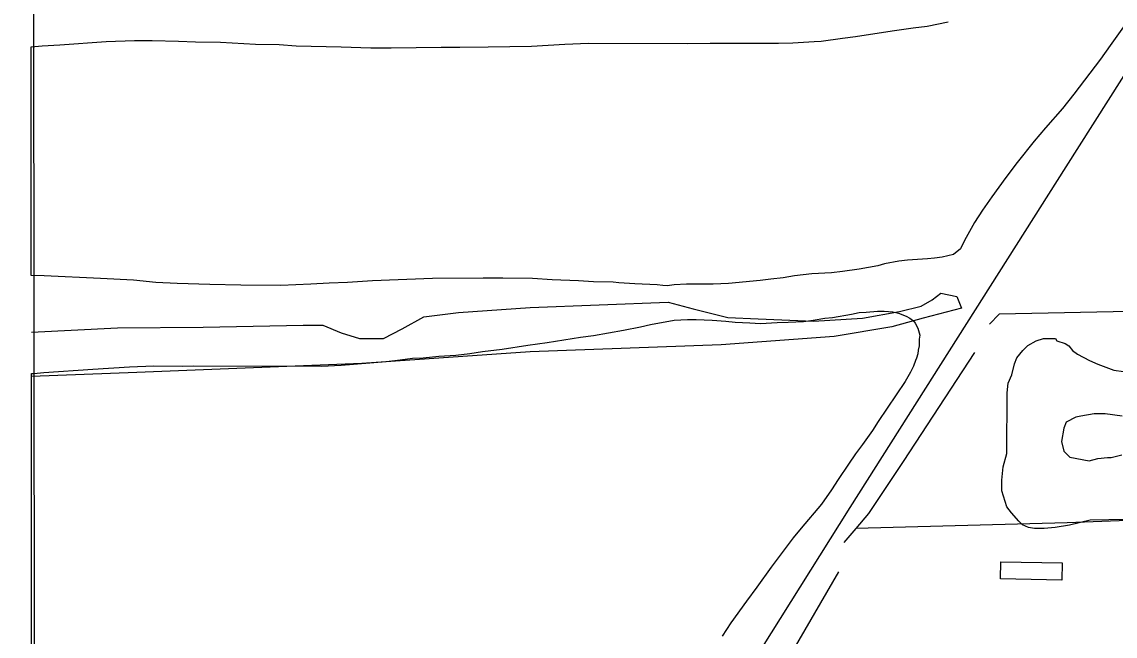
# Model space of a CAD drawing. Extents: x 3297735 to 3335592, y 670436 to 695807.
# Drawn here: x 3301851 to 3302742, y 676491 to 676991 of the extents above; entities that cross this region are included whole.
import ezdxf

# ---------------------------------------------------------------- set-up
doc = ezdxf.new("R2010")
doc.units = 0
for name, color, linetype in [('V-BLDG-OTLN', 7, 'Continuous'), ('V-GRID-FRAM', 7, 'Continuous'), ('V-RAIL-TRAK', 7, 'Continuous'), ('V-SITE-VEGE', 7, 'Continuous'), ('V-TOPO-SHOR', 7, 'Continuous')]:
    doc.layers.add(name, color=color, linetype=linetype)

msp = doc.modelspace()

# ---------------------------------------------------------------- linework, layer by layer
at = {"layer": 'V-BLDG-OTLN'}
msp.add_lwpolyline([(3302699.12, 676536.4), (3302649.13, 676537.26), (3302649.37, 676551.26), (3302699.37, 676550.4)], close=True, dxfattribs=at)
at = {"layer": 'V-GRID-FRAM'}
msp.add_lwpolyline([(3301851.37, 693996.53), (3333375.01, 694028.62), (3333401.46, 675844.07), (3301861.95, 675811.96)], close=True, dxfattribs=at)
at = {"layer": 'V-RAIL-TRAK'}
msp.add_lwpolyline([(3302944.75, 677254.63), (3302885.21, 677161.29), (3302871.56, 677139.84), (3302793.09, 677016.42), (3302702.15, 676873.31), (3302526.2, 676595.64), (3302316.47, 676261.43), (3302147.61, 675988.76), (3302116.78, 675931.62), (3302087.12, 675871.53), (3302067.15, 675830.8), (3302059.45, 675815.1)], dxfattribs=at)
at = {"layer": 'V-SITE-VEGE'}
for p, q in [((3302560.59, 676984.08), (3302577.91, 676986.5)), ((3302577.91, 676986.5), (3302589.18, 676987.85)), ((3302589.18, 676987.85), (3302606.5, 676991.37)), ((3302749.38, 676987.42), (3302738.35, 676972.06)), ((3301920.04, 676975.36), (3301943.12, 676976.12)), ((3301943.12, 676976.12), (3301957.68, 676976.09)), ((3301957.68, 676976.09), (3301979.12, 676975.75)), ((3301979.12, 676975.75), (3301992.85, 676975.17)), ((3302497.09, 676975.45), (3302502.86, 676975.71)), ((3302502.86, 676975.71), (3302520.18, 676978.14)), ((3302520.18, 676978.14), (3302530.9, 676979.49)), ((3302530.9, 676979.49), (3302560.59, 676984.08)), ((3301858.97, 676971.07), (3301867.82, 676971.93)), ((3301859.08, 676784.58), (3301858.97, 676971.07)), ((3301867.82, 676971.93), (3301882.38, 676972.72)), ((3301882.38, 676972.72), (3301920.04, 676975.36)), ((3301992.85, 676975.17), (3302013.19, 676974.84)), ((3302013.19, 676974.84), (3302041.76, 676973.11)), ((3302041.76, 676973.11), (3302061, 676972.79)), ((3302061, 676972.79), (3302075.01, 676971.92)), ((3302075.01, 676971.92), (3302111.55, 676971)), ((3302111.55, 676971), (3302135.73, 676970.11)), ((3302135.73, 676970.11), (3302152.49, 676970.07)), ((3302152.49, 676970.07), (3302193.16, 676970.78)), ((3302193.16, 676970.78), (3302208.28, 676970.74)), ((3302208.28, 676970.74), (3302231.36, 676970.95)), ((3302231.36, 676970.95), (3302266.81, 676971.68)), ((3302266.81, 676971.68), (3302294.02, 676973.26)), ((3302294.02, 676973.26), (3302313.25, 676974.03)), ((3302313.25, 676974.03), (3302393.77, 676973.81)), ((3302393.77, 676973.81), (3302412.45, 676974.04)), ((3302412.45, 676974.04), (3302467.96, 676973.89)), ((3302467.96, 676973.89), (3302479.78, 676974.41)), ((3302479.78, 676974.41), (3302497.09, 676975.45)), ((3302738.35, 676972.06), (3302730.62, 676961.09)), ((3302730.62, 676961.09), (3302708.84, 676932.57)), ((3302708.84, 676932.57), (3302699.46, 676920.78)), ((3302699.46, 676920.78), (3302685.68, 676904.88)), ((3302685.68, 676904.88), (3302676.58, 676894.19)), ((3302676.58, 676894.19), (3302662.52, 676876.64)), ((3302662.52, 676876.64), (3302653.42, 676864.57)), ((3302653.42, 676864.57), (3302641.84, 676848.66)), ((3302641.84, 676848.66), (3302634.39, 676837.97)), ((3302634.39, 676837.97), (3302627.77, 676827.82)), ((3302627.77, 676827.82), (3302619.76, 676813.27)), ((3302616.44, 676806.42), (3302610.66, 676801.76)), ((3302619.76, 676813.27), (3302616.44, 676806.42)), ((3302589.49, 676798.24), (3302573.28, 676797.19)), ((3302595.26, 676798.78), (3302589.49, 676798.24)), ((3302601.59, 676799.59), (3302595.26, 676798.78)), ((3302610.66, 676801.76), (3302601.59, 676799.59)), ((3302533.96, 676789.88), (3302520.22, 676787.99)), ((3302549.08, 676792.58), (3302533.96, 676789.88)), ((3302554.58, 676794.22), (3302549.08, 676792.58)), ((3302566.13, 676796.38), (3302554.58, 676794.22)), ((3302573.28, 676797.19), (3302566.13, 676796.38)), ((3301869.51, 676784.25), (3301859.08, 676784.58)), ((3301915.39, 676782.2), (3301869.51, 676784.25)), ((3301942.32, 676780.75), (3301915.39, 676782.2)), ((3301960.45, 676779.05), (3301942.32, 676780.75)), ((3302137.14, 676780.23), (3302116.8, 676778.91)), ((3302186.06, 676782.3), (3302137.14, 676780.23)), ((3302227.28, 676782.46), (3302186.06, 676782.3)), ((3302243.49, 676782.41), (3302227.28, 676782.46)), ((3302267.67, 676782.08), (3302243.49, 676782.41)), ((3302283.6, 676781.21), (3302267.67, 676782.08)), ((3302305.04, 676780.33), (3302283.6, 676781.21)), ((3302317.4, 676779.47), (3302305.04, 676780.33)), ((3302333.34, 676779.15), (3302317.4, 676779.47)), ((3302453.15, 676780.48), (3302427.31, 676778.07)), ((3302461.95, 676781.55), (3302453.15, 676780.48)), ((3302471.84, 676782.62), (3302461.95, 676781.55)), ((3302481.19, 676784.25), (3302471.84, 676782.62)), ((3302495.21, 676785.86), (3302481.19, 676784.25)), ((3302511.15, 676786.91), (3302495.21, 676785.86)), ((3302520.22, 676787.99), (3302511.15, 676786.91)), ((3301978.03, 676778.18), (3301960.45, 676779.05)), ((3302004.69, 676777.29), (3301978.03, 676778.18)), ((3302029.96, 676776.67), (3302004.69, 676777.29)), ((3302062.39, 676776.58), (3302029.96, 676776.67)), ((3302086.85, 676777.61), (3302062.39, 676776.58)), ((3302101.96, 676778.4), (3302086.85, 676777.61)), ((3302116.8, 676778.91), (3302101.96, 676778.4)), ((3302338.01, 676778.59), (3302333.34, 676779.15)), ((3302350.92, 676777.73), (3302338.01, 676778.59)), ((3302369.06, 676777.13), (3302350.92, 676777.73)), ((3302373.72, 676776.57), (3302369.06, 676777.13)), ((3302377.29, 676776.28), (3302373.72, 676776.57)), ((3302383.07, 676777.09), (3302377.29, 676776.28)), ((3302392.96, 676777.61), (3302383.07, 676777.09)), ((3302414.95, 676777.56), (3302392.96, 676777.61)), ((3302427.31, 676778.07), (3302414.95, 676777.56)), ((3302512.15, 676750.36), (3302527.54, 676753.07)), ((3302527.54, 676753.07), (3302533.87, 676754.43)), ((3302533.87, 676754.43), (3302539.64, 676754.69)), ((3302539.64, 676754.69), (3302548.71, 676755.49)), ((3302548.71, 676755.49), (3302554.2, 676755.47)), ((3302554.2, 676755.47), (3302561.35, 676754.9)), ((3302561.35, 676754.9), (3302566.01, 676753.79)), ((3302566.01, 676753.79), (3302572.06, 676751.58)), ((3302355.5, 676742.82), (3302363.75, 676744.72)), ((3302363.75, 676744.72), (3302382.99, 676748.24)), ((3302382.99, 676748.24), (3302393.98, 676748.76)), ((3302393.98, 676748.76), (3302400.85, 676748.74)), ((3302400.85, 676748.74), (3302414.04, 676748.16)), ((3302414.04, 676748.16), (3302425.03, 676747.3)), ((3302425.03, 676747.3), (3302432.72, 676746.46)), ((3302432.72, 676746.46), (3302444.81, 676746.15)), ((3302444.81, 676746.15), (3302453.33, 676745.58)), ((3302453.33, 676745.58), (3302467.07, 676746.36)), ((3302467.07, 676746.36), (3302475.87, 676746.62)), ((3302475.87, 676746.62), (3302488.51, 676747.13)), ((3302488.51, 676747.13), (3302496.2, 676748.21)), ((3302496.2, 676748.21), (3302505.83, 676749.83)), ((3302505.83, 676749.83), (3302512.15, 676750.36)), ((3302572.06, 676751.58), (3302575.07, 676749.92)), ((3302575.07, 676749.92), (3302578.09, 676747.71)), ((3302578.09, 676747.71), (3302579.46, 676745.79)), ((3302579.46, 676745.79), (3302581.64, 676741.66)), ((3302306.56, 676734.43), (3302317.28, 676735.78)), ((3302317.28, 676735.78), (3302341.75, 676740.11)), ((3302341.75, 676740.11), (3302355.5, 676742.82)), ((3302581.64, 676741.66), (3302583.28, 676735.88)), ((3302583.28, 676735.88), (3302582.72, 676732.86)), ((3302242.78, 676724.71), (3302263.68, 676727.95)), ((3302263.68, 676727.95), (3302279.62, 676730.11)), ((3302279.62, 676730.11), (3302306.56, 676734.43)), ((3302582.71, 676727.37), (3302581.87, 676723.8)), ((3302582.72, 676732.86), (3302582.71, 676727.37)), ((3302157.58, 676715.6), (3302169.67, 676717.21)), ((3302169.67, 676717.21), (3302178.46, 676717.47)), ((3302178.46, 676717.47), (3302191.11, 676718.8)), ((3302191.11, 676718.8), (3302205.13, 676719.59)), ((3302205.13, 676719.59), (3302216.4, 676720.93)), ((3302216.4, 676720.93), (3302226.84, 676722.56)), ((3302226.84, 676722.56), (3302242.78, 676724.71)), ((3302580.48, 676717.2), (3302579.65, 676715.28)), ((3302581.59, 676720.78), (3302580.48, 676717.2)), ((3302581.87, 676723.8), (3302581.59, 676720.78)), ((3301869.3, 676705.66), (3301909.15, 676708.3)), ((3301909.15, 676708.3), (3301939.1, 676710.14)), ((3301939.1, 676710.14), (3301958.89, 676710.91)), ((3301958.89, 676710.91), (3301982.25, 676710.85)), ((3301982.25, 676710.85), (3301991.59, 676711.1)), ((3301991.59, 676711.1), (3302095.46, 676710.82)), ((3302095.46, 676710.82), (3302111.68, 676711.6)), ((3302111.68, 676711.6), (3302148.23, 676714.52)), ((3302148.23, 676714.52), (3302157.58, 676715.6)), ((3302577.99, 676710.62), (3302575.78, 676705.95)), ((3302579.65, 676715.28), (3302577.99, 676710.62)), ((3301859.12, 676704.7), (3301861.05, 676704.85)), ((3301859.3, 676407.62), (3301859.12, 676704.7)), ((3301861.05, 676704.85), (3301869.3, 676705.66)), ((3302575.78, 676705.95), (3302571.36, 676698.27)), ((3302571.36, 676698.27), (3302549.29, 676665.63)), ((3302549.29, 676665.63), (3302544.6, 676658.22)), ((3302544.6, 676658.22), (3302536.6, 676646.98)), ((3302536.6, 676646.98), (3302530.81, 676639.3)), ((3302530.81, 676639.3), (3302525.02, 676630.8)), ((3302525.02, 676630.8), (3302516.73, 676618.45)), ((3302516.73, 676618.45), (3302511.22, 676609.95)), ((3302511.22, 676609.95), (3302503.22, 676598.15)), ((3302503.22, 676598.15), (3302486.68, 676578.69)), ((3302486.68, 676578.69), (3302480.06, 676570.74)), ((3302480.06, 676570.74), (3302462.14, 676546.88)), ((3302462.14, 676546.88), (3302450.55, 676530.7)), ((3302450.55, 676530.7), (3302442, 676519.18)), ((3302442, 676519.18), (3302429.31, 676501.63)), ((3302429.31, 676501.63), (3302422.14, 676490.66))]:
    msp.add_line(p, q, dxfattribs=at)
for points in [[(3302767.6, 676585.95), (3302722.17, 676585.08), (3302705.37, 676581.18), (3302693.52, 676579.23), (3302684.63, 676578.27), (3302676.73, 676578.29), (3302671.79, 676579.29), (3302666.86, 676581.28), (3302663.91, 676584.25), (3302658, 676591.18), (3302654.06, 676596.13), (3302650.15, 676608.98), (3302650.17, 676617.87), (3302651.19, 676628.73), (3302654.18, 676639.58), (3302654.32, 676688.95), (3302655.32, 676696.85), (3302658.31, 676703.76), (3302660.3, 676712.64), (3302662.29, 676717.57), (3302667.25, 676723.49), (3302671.21, 676727.43), (3302678.13, 676731.36), (3302684.06, 676733.31), (3302693.93, 676733.29), (3302694.92, 676731.31), (3302701.83, 676729.32), (3302704.78, 676727.33), (3302707.73, 676723.38), (3302711.68, 676720.4), (3302721.54, 676715.44), (3302728.44, 676712.46), (3302741.27, 676707.48), (3302749.17, 676706.47)], [(3302748.08, 676669.94), (3302734.26, 676671.95), (3302725.37, 676671.98), (3302714.5, 676670.03), (3302710.55, 676669.05), (3302702.64, 676665.13), (3302700.65, 676660.19), (3302698.65, 676649.34), (3302700.6, 676641.43), (3302705.52, 676636.48), (3302721.32, 676633.47), (3302728.23, 676635.43), (3302736.14, 676636.4), (3302739.1, 676636.39), (3302747.99, 676638.34)]]:
    msp.add_lwpolyline(points, dxfattribs=at)
at = {"layer": 'V-TOPO-SHOR'}
msp.add_line((3302516.99, 676543.2), (3302434.67, 676401.54), dxfattribs=at)
for points in [[(3302930.35, 676771.38), (3302917.12, 676769.3), (3302902.95, 676762.26), (3302893.21, 676760.52), (3302846.29, 676758.87), (3302767.52, 676755.55), (3302648.03, 676753.21), (3302640.12, 676744.83)], [(3302126.69, 676733.38), (3302146.16, 676733.32), (3302161.23, 676741.25), (3302178.95, 676750.94), (3302207.28, 676754.4), (3302265.71, 676758.67), (3302378.12, 676762.79), (3302398.46, 676757.43), (3302426.76, 676750.27), (3302451.54, 676749.32), (3302496.67, 676747.43), (3302536.5, 676749.97), (3302566.61, 676755.2), (3302584.32, 676759.58), (3302593.19, 676764.87), (3302600.28, 676770.16), (3302613.55, 676767.47), (3302617.22, 676758.12)], [(3302617.22, 676758.12), (3302586.07, 676749.84), (3302560.38, 676742.83), (3302513.45, 676734.99), (3302421.39, 676728.16), (3302265.61, 676722.38), (3302128.4, 676713.02)], [(3301859.1, 676738.33), (3301929.34, 676741.88), (3301999.27, 676742.57), (3302080.69, 676744.12), (3302096.62, 676744.08), (3302111.65, 676737.84), (3302126.69, 676733.38)], [(3302627.71, 676721.93), (3302569.82, 676633.06), (3302541.39, 676590.65), (3302531.04, 676578.37), (3302521.46, 676567)], [(3302128.4, 676713.02), (3301945.18, 676705.55), (3301859.13, 676702.26)], [(3302816.62, 676587.26), (3302703.33, 676583.14), (3302531.04, 676578.37)]]:
    msp.add_lwpolyline(points, dxfattribs=at)

doc.saveas('drawing.dxf')
